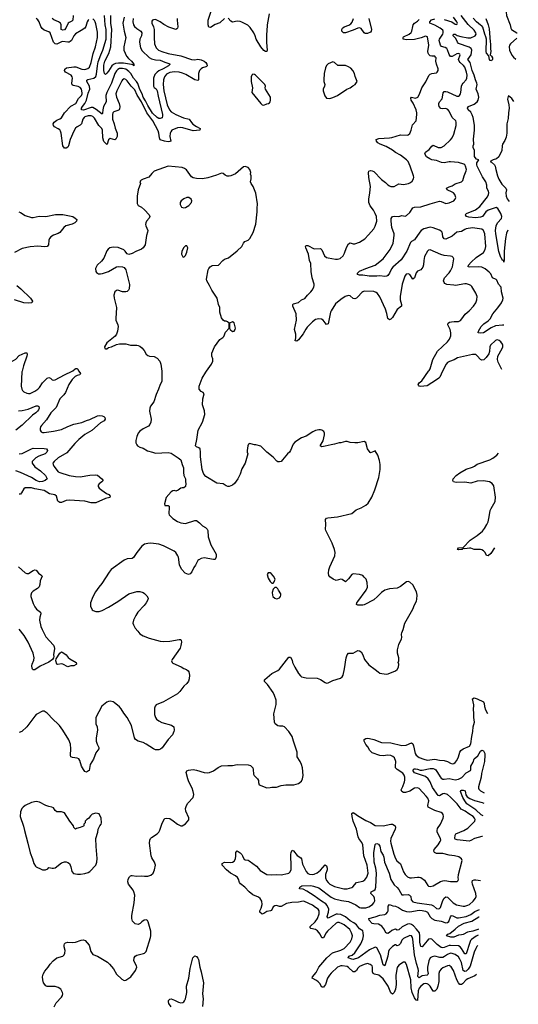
# Model space of a CAD drawing. Header units: inches. Extents: x 1843162 to 1959474, y 907081 to 1016326.
# Tile 572 of 656: x 1950738 to 1957094, y 951938 to 964476. Entities that reach past the tile are written whole.
import ezdxf

# ---------------------------------------------------------------- set-up
doc = ezdxf.new("R2010")
doc.units = ezdxf.units.IN
doc.header["$MEASUREMENT"] = 0
doc.layers.add('B9955', color=7, linetype='Continuous')
doc.layers.add('B9956', color=7, linetype='Continuous')

msp = doc.modelspace()

# ---------------------------------------------------------------- linework, layer by layer
at = {"layer": 'B9955', "color": 5}
for points, elevation in [([(1952549, 960000), (1952551, 959990), (1952551, 959870), (1952528, 959832), (1952508, 959770), (1952478, 959702), (1952447, 959610), (1952407, 959553), (1952398, 959530), (1952393, 959490), (1952412, 959390), (1952408, 959350), (1952397, 959323), (1952379, 959301), (1952310, 959267), (1952270, 959235), (1952250, 959209), (1952231, 959170), (1952217, 959117), (1952219, 959090), (1952230, 959062), (1952238, 959050), (1952270, 959031), (1952310, 959021), (1952368, 958988), (1952430, 958971), (1952470, 958955), (1952630, 958965), (1952670, 958956), (1952758, 958898), (1952790, 958870), (1952807, 958810), (1952825, 958770), (1952825, 958710), (1952831, 958671), (1952851, 958630), (1952851, 958590), (1952856, 958570), (1952851, 958530), (1952830, 958515), (1952810, 958515), (1952790, 958509), (1952756, 958484), (1952730, 958474), (1952710, 958481), (1952690, 958478), (1952670, 958466), (1952607, 958390), (1952585, 958310), (1952590, 958292), (1952608, 958288), (1952630, 958291), (1952642, 958282), (1952645, 958265), (1952638, 958190), (1952645, 958170), (1952690, 958124), (1952750, 958086), (1952790, 958071), (1952850, 958061), (1952970, 958098), (1952990, 958098), (1953030, 958071), (1953070, 958031), (1953108, 958008), (1953127, 957987), (1953135, 957970), (1953141, 957890), (1953173, 957790), (1953242, 957670), (1953244, 957636), (1953230, 957604), (1953210, 957603), (1953090, 957623), (1953050, 957616), (1953021, 957599), (1953010, 957589), (1952979, 957530), (1952958, 957502), (1952933, 957447), (1952910, 957421), (1952890, 957413), (1952848, 957428), (1952799, 957479), (1952775, 957535), (1952761, 957630), (1952753, 957650), (1952730, 957690), (1952706, 957710), (1952570, 957776), (1952510, 957797), (1952410, 957811), (1952370, 957807), (1952330, 957797), (1952297, 957770), (1952230, 957693), (1952190, 957626), (1952170, 957615), (1952110, 957609), (1952070, 957594), (1951904, 957476), (1951878, 957442), (1951783, 957297), (1951745, 957250), (1951705, 957190), (1951670, 957129), (1951642, 957050), (1951639, 957010), (1951663, 956963), (1951673, 956953), (1951710, 956941), (1951750, 956940), (1951790, 956953), (1951870, 956995), (1951990, 957068), (1952130, 957166), (1952230, 957196), (1952270, 957196), (1952310, 957183), (1952331, 957170), (1952360, 957140), (1952374, 957110), (1952371, 957090), (1952351, 957050), (1952325, 957015), (1952245, 956930), (1952219, 956890), (1952190, 956830), (1952182, 956790), (1952187, 956770), (1952211, 956730), (1952242, 956690), (1952270, 956657), (1952310, 956630), (1952390, 956599), (1952530, 956563), (1952570, 956559), (1952650, 956561), (1952770, 956584), (1952790, 956582), (1952796, 956576), (1952801, 956550), (1952794, 956506), (1952785, 956475), (1952681, 956330), (1952675, 956310), (1952681, 956290), (1952690, 956283), (1952797, 956237), (1952830, 956216), (1952863, 956203), (1952884, 956184), (1952893, 956170), (1952901, 956130), (1952898, 956082), (1952890, 956054), (1952870, 956023), (1952830, 955989), (1952779, 955921), (1952748, 955892), (1952570, 955790), (1952478, 955750), (1952464, 955736), (1952456, 955710), (1952455, 955630), (1952468, 955590), (1952482, 955570), (1952510, 955548), (1952550, 955528), (1952674, 955494), (1952701, 955470), (1952707, 955430), (1952703, 955410), (1952684, 955370), (1952631, 955310), (1952556, 955204), (1952534, 955186), (1952510, 955178), (1952470, 955178), (1952444, 955190), (1952350, 955252), (1952310, 955270), (1952250, 955287), (1952215, 955310), (1952202, 955330), (1952162, 955490), (1952108, 955590), (1952065, 955645), (1952030, 955701), (1952010, 955726), (1951942, 955782), (1951930, 955789), (1951890, 955799), (1951870, 955796), (1951850, 955786), (1951787, 955733), (1951710, 955590), (1951710, 955510), (1951724, 955470), (1951728, 955430), (1951712, 955330), (1951713, 955290), (1951725, 955250), (1951745, 955210), (1951745, 955190), (1951710, 955141), (1951679, 955061), (1951637, 954990), (1951623, 954917), (1951617, 954910), (1951590, 954896), (1951570, 954901), (1951550, 954929), (1951527, 954970), (1951503, 955043), (1951490, 955062), (1951470, 955073), (1951410, 955082), (1951391, 955091), (1951384, 955110), (1951392, 955190), (1951386, 955250), (1951365, 955305), (1951287, 955430), (1951245, 955490), (1951145, 955585), (1951110, 955626), (1951090, 955646), (1951050, 955669), (1951030, 955669), (1950950, 955627), (1950930, 955607), (1950830, 955470), (1950766, 955414), (1950730, 955401)], 620), ([(1951494, 960000), (1951512, 959970), (1951506, 959954), (1951470, 959946), (1951447, 959933), (1951406, 959894), (1951388, 959870), (1951365, 959830), (1951322, 959730), (1951302, 959698), (1951251, 959649), (1951201, 959539), (1951134, 959470), (1951080, 959380), (1951016, 959310), (1951004, 959290), (1950999, 959270), (1951001, 959250), (1951011, 959230), (1951030, 959219), (1951050, 959219), (1951170, 959235), (1951270, 959259), (1951350, 959295), (1951430, 959324), (1951530, 959349), (1951590, 959374), (1951630, 959384), (1951730, 959430), (1951750, 959435), (1951790, 959433), (1951810, 959424), (1951824, 959410), (1951827, 959390), (1951813, 959370), (1951770, 959343), (1951656, 959244), (1951567, 959193), (1951490, 959131), (1951439, 959081), (1951340, 958960), (1951230, 958896), (1951177, 958850), (1951161, 958830), (1951163, 958810), (1951175, 958790), (1951230, 958720), (1951250, 958709), (1951370, 958673), (1951450, 958660), (1951510, 958655), (1951630, 958675), (1951710, 958679), (1951730, 958675), (1951784, 958630), (1951801, 958610), (1951784, 958590), (1951750, 958566), (1951740, 958550), (1951740, 958530), (1951753, 958510), (1951785, 958485), (1951844, 958444), (1951873, 958430), (1951893, 958410), (1951886, 958390), (1951830, 958380), (1951710, 958324), (1951650, 958325), (1951570, 958344), (1951370, 958360), (1951330, 958353), (1951270, 958329), (1951250, 958329), (1951226, 958346), (1951207, 958407), (1951185, 958425), (1951120, 958440), (1951050, 958482), (1950930, 958502), (1950890, 958514), (1950824, 958516), (1950807, 958513), (1950790, 958502), (1950763, 958450), (1950750, 958435), (1950730, 958435)], 580), ([(1950769, 960000), (1950767, 959990), (1950759, 959810), (1950765, 959770), (1950773, 959753), (1950790, 959739), (1950830, 959719), (1950850, 959715), (1950870, 959717), (1950930, 959745), (1950968, 959770), (1950990, 959792), (1951030, 959850), (1951090, 959913), (1951110, 959920), (1951130, 959911), (1951151, 959891), (1951170, 959885), (1951190, 959889), (1951310, 959954), (1951409, 960000)], 580), ([(1951176, 951904), (1951203, 951957), (1951272, 952030), (1951283, 952050), (1951287, 952070), (1951285, 952090), (1951262, 952130), (1951230, 952153), (1951190, 952165), (1951090, 952165), (1951070, 952174), (1951043, 952210), (1951031, 952250), (1951030, 952290), (1951038, 952322), (1951060, 952360), (1951102, 952410), (1951125, 952450), (1951163, 952490), (1951210, 952528), (1951290, 952550), (1951307, 952570), (1951315, 952590), (1951316, 952624), (1951303, 952670), (1951303, 952690), (1951311, 952709), (1951321, 952719), (1951350, 952730), (1951410, 952724), (1951450, 952728), (1951523, 952757), (1951550, 952761), (1951572, 952752), (1951623, 952690), (1951646, 952610), (1951670, 952574), (1951731, 952550), (1951856, 952476), (1951884, 952450), (1951932, 952392), (1951970, 952323), (1952038, 952258), (1952070, 952241), (1952090, 952245), (1952153, 952290), (1952213, 952370), (1952233, 952410), (1952229, 952430), (1952195, 952490), (1952199, 952530), (1952210, 952550), (1952230, 952564), (1952316, 952584), (1952330, 952591), (1952349, 952610), (1952405, 952790), (1952409, 952811), (1952409, 952869), (1952377, 952990), (1952366, 953006), (1952350, 953013), (1952325, 953010), (1952295, 952990), (1952274, 952966), (1952250, 952956), (1952210, 952964), (1952177, 952997), (1952169, 953029), (1952169, 953070), (1952198, 953230), (1952204, 953330), (1952195, 953370), (1952184, 953390), (1952123, 953470), (1952117, 953497), (1952121, 953530), (1952138, 953562), (1952150, 953574), (1952162, 953578), (1952170, 953580), (1952229, 953569), (1952290, 953576), (1952330, 953569), (1952370, 953568), (1952410, 953583), (1952439, 953610), (1952456, 953650), (1952469, 953710), (1952455, 953750), (1952424, 953804), (1952414, 953830), (1952394, 953990), (1952396, 954030), (1952405, 954050), (1952417, 954063), (1952490, 954111), (1952512, 954130), (1952526, 954154), (1952548, 954230), (1952565, 954270), (1952582, 954298), (1952590, 954304), (1952610, 954309), (1952650, 954304), (1952696, 954276), (1952751, 954230), (1952790, 954211), (1952810, 954211), (1952850, 954236), (1952892, 954288), (1952894, 954314), (1952856, 954396), (1952853, 954430), (1952865, 954470), (1952882, 954498), (1952950, 954570), (1952959, 954610), (1952951, 954650), (1952937, 954690), (1952894, 954770), (1952880, 954810), (1952861, 954890), (1952869, 954910), (1952890, 954920), (1952950, 954927), (1952990, 954921), (1953090, 954889), (1953134, 954886), (1953158, 954890), (1953210, 954911), (1953266, 954954), (1953310, 954973), (1953390, 954981), (1953450, 954979), (1953510, 954990), (1953650, 954988), (1953679, 954979), (1953708, 954948), (1953716, 954930), (1953719, 954870), (1953725, 954850), (1953771, 954810), (1953781, 954790), (1953782, 954762), (1953792, 954732), (1953890, 954695), (1953930, 954697), (1953950, 954704), (1954010, 954705), (1954070, 954725), (1954130, 954735), (1954234, 954734), (1954290, 954750), (1954330, 954781), (1954344, 954810), (1954351, 954850), (1954341, 954950), (1954330, 954990), (1954312, 955030), (1954276, 955090), (1954273, 955110), (1954276, 955150), (1954228, 955288), (1954211, 955350), (1954170, 955413), (1954114, 955470), (1954090, 955479), (1954050, 955479), (1954030, 955484), (1953996, 955510), (1953985, 955530), (1953977, 955637), (1954006, 955754), (1954005, 955810), (1953987, 955870), (1953970, 955910), (1953895, 956010), (1953858, 956050), (1953858, 956070), (1953864, 956076), (1953950, 956150), (1954029, 956190), (1954050, 956205), (1954170, 956358), (1954190, 956358), (1954210, 956322), (1954217, 956290), (1954246, 956230), (1954291, 956150), (1954319, 956119), (1954332, 956110), (1954390, 956094), (1954530, 956091), (1954570, 956074), (1954630, 956034), (1954650, 956027), (1954670, 956031), (1954730, 956062), (1954829, 956090), (1954850, 956107), (1954861, 956130), (1954880, 956210), (1954900, 956350), (1954911, 956389), (1954930, 956408), (1954990, 956411), (1955050, 956442), (1955070, 956439), (1955090, 956427), (1955110, 956390), (1955131, 956330), (1955190, 956261), (1955270, 956203), (1955306, 956170), (1955330, 956157), (1955410, 956142), (1955435, 956145), (1955530, 956185), (1955550, 956202), (1955568, 956230), (1955569, 956270), (1955564, 956290), (1955569, 956310), (1955569, 956350), (1955553, 956410), (1955553, 956450), (1955570, 956522), (1955605, 956590), (1955609, 956610), (1955603, 956650), (1955607, 956670), (1955627, 956710), (1955647, 956793), (1955747, 956970), (1955770, 957025), (1955795, 957070), (1955802, 957098), (1955805, 957150), (1955796, 957190), (1955750, 957279), (1955710, 957312), (1955690, 957321), (1955670, 957316), (1955590, 957259), (1955550, 957238), (1955450, 957227), (1955390, 957212), (1955350, 957182), (1955299, 957130), (1955250, 957089), (1955130, 957027), (1955110, 957020), (1955050, 957021), (1955029, 957030), (1955034, 957050), (1955050, 957066), (1955156, 957210), (1955172, 957248), (1955169, 957311), (1955154, 957350), (1955130, 957379), (1955110, 957397), (1955070, 957413), (1954990, 957421), (1954970, 957410), (1954930, 957358), (1954890, 957320), (1954850, 957349), (1954830, 957350), (1954770, 957337), (1954734, 957350), (1954690, 957381), (1954680, 957400), (1954674, 957430), (1954679, 957470), (1954693, 957510), (1954753, 957650), (1954757, 957690), (1954751, 957731), (1954720, 957810), (1954640, 957970), (1954636, 957990), (1954640, 958050), (1954636, 958110), (1954650, 958127), (1954667, 958133), (1954790, 958144), (1954970, 958190), (1955027, 958233), (1955090, 958259), (1955150, 958296), (1955179, 958321), (1955225, 958395), (1955264, 958490), (1955314, 958646), (1955331, 958750), (1955333, 958810), (1955324, 958864), (1955302, 958930), (1955270, 958984), (1955250, 958979), (1955210, 958959), (1955204, 958964), (1955171, 959011), (1955150, 959094), (1955130, 959104), (1955050, 959089), (1955010, 959089), (1954950, 959093), (1954910, 959104), (1954890, 959104), (1954831, 959089), (1954810, 959089), (1954750, 959069), (1954710, 959064), (1954630, 959044), (1954590, 959038), (1954580, 959040), (1954568, 959050), (1954606, 959114), (1954623, 959190), (1954621, 959210), (1954613, 959233), (1954590, 959249), (1954570, 959255), (1954550, 959254), (1954510, 959244), (1954474, 959226), (1954390, 959173), (1954328, 959152), (1954243, 959097), (1954223, 959070), (1954191, 958990), (1954176, 958970), (1954150, 958949), (1954088, 958870), (1954070, 958852), (1954050, 958844), (1954030, 958844), (1954014, 958854), (1953970, 958905), (1953890, 958970), (1953810, 959045), (1953750, 959064), (1953730, 959064), (1953684, 959076), (1953670, 959078), (1953654, 959070), (1953645, 959050), (1953638, 958990), (1953638, 958970), (1953645, 958950), (1953610, 958828), (1953570, 958758), (1953547, 958690), (1953517, 958630), (1953475, 958570), (1953450, 958550), (1953430, 958539), (1953410, 958533), (1953390, 958533), (1953370, 958539), (1953330, 958564), (1953250, 958574), (1953110, 958659), (1953086, 958690), (1953078, 958710), (1953066, 958750), (1953041, 958910), (1953043, 958970), (1953037, 959010), (1953023, 959023), (1952990, 959035), (1952979, 959050), (1952996, 959130), (1953013, 959250), (1953070, 959351), (1953099, 959450), (1953095, 959495), (1953069, 959570), (1953074, 959650), (1953088, 959710), (1953078, 959730), (1953050, 959742), (1953024, 959770), (1953025, 959810), (1953066, 959910), (1953110, 959986), (1953120, 960000)], 620), ([(1956129, 960000), (1956093, 959926), (1956079, 959910), (1956052, 959890), (1955930, 959815), (1955847, 959807), (1955830, 959810), (1955822, 959822), (1955819, 959830), (1955829, 959850), (1955863, 959877), (1955950, 960000)], 580), ([(1950724, 959496), (1950770, 959498), (1950845, 959515), (1950950, 959559), (1950970, 959561), (1950983, 959550), (1950985, 959530), (1950979, 959510), (1950965, 959490), (1950945, 959470), (1950901, 959439), (1950770, 959311), (1950690, 959250)], 560), ([(1950733, 958947), (1950770, 958951), (1950890, 959012), (1950910, 959018), (1951050, 959016), (1951081, 959010), (1951094, 958990), (1951086, 958970), (1951062, 958950), (1950981, 958919), (1950942, 958898), (1950897, 958850), (1950896, 958830), (1950930, 958784), (1951003, 958730), (1951069, 958670), (1951090, 958630), (1951062, 958610), (1951030, 958595), (1950990, 958592), (1950950, 958608), (1950890, 958647), (1950750, 958711), (1950690, 958731)], 560), ([(1956790, 957751), (1956743, 957677), (1956710, 957649), (1956690, 957653), (1956670, 957690), (1956650, 957712), (1956630, 957724), (1956610, 957730), (1956531, 957731), (1956490, 957747), (1956470, 957748), (1956410, 957737), (1956390, 957742), (1956378, 957730), (1956368, 957728), (1956330, 957726), (1956319, 957730), (1956330, 957752), (1956390, 957756), (1956479, 957850), (1956570, 957910), (1956636, 957964), (1956663, 957997), (1956694, 958046), (1956710, 958082), (1956724, 958144), (1956735, 958225), (1956747, 958253), (1956797, 958343), (1956803, 958397), (1956781, 958541), (1956760, 958570), (1956725, 958590), (1956650, 958606), (1956570, 958601), (1956490, 958573), (1956410, 958586), (1956303, 958583), (1956269, 958590), (1956259, 958610), (1956264, 958630), (1956302, 958670), (1956350, 958707), (1956430, 958754), (1956510, 958778), (1956536, 958790), (1956570, 958816), (1956730, 958870), (1956770, 958891), (1956819, 958930), (1956841, 958957)], 580), ([(1950721, 957510), (1950810, 957431), (1950830, 957424), (1950850, 957426), (1950910, 957464), (1950930, 957470), (1950948, 957468), (1950976, 957430), (1951008, 957408), (1951025, 957390), (1950999, 957330), (1950996, 957284), (1950985, 957255), (1950967, 957233), (1950910, 957197), (1950890, 957176), (1950879, 957150), (1950880, 957130), (1950910, 957042), (1950930, 957000), (1950951, 956971), (1951003, 956930), (1951006, 956910), (1950994, 956870), (1950992, 956830), (1951009, 956751), (1951023, 956710), (1951070, 956617), (1951169, 956510), (1951179, 956490), (1951182, 956470), (1951169, 956390), (1951174, 956366), (1951168, 956350), (1951158, 956330), (1951110, 956293), (1950997, 956243), (1950930, 956197), (1950910, 956197), (1950903, 956204), (1950897, 956217), (1950894, 956250), (1950898, 956270), (1950919, 956321), (1950923, 956350), (1950910, 956410), (1950845, 956550), (1950794, 956634), (1950730, 956716)], 580), ([(1956562, 952318), (1956538, 952302), (1956450, 952263), (1956430, 952250), (1956383, 952197), (1956370, 952189), (1956350, 952192), (1956330, 952213), (1956309, 952249), (1956269, 952370), (1956236, 952416), (1956210, 952431), (1956190, 952429), (1956130, 952403), (1956110, 952387), (1956090, 952362), (1956079, 952330), (1956082, 952230), (1956069, 952170), (1956054, 952130), (1956030, 952107), (1956010, 952105), (1955970, 952171), (1955950, 952191), (1955930, 952199), (1955910, 952202), (1955890, 952199), (1955850, 952170), (1955830, 952143), (1955819, 952110), (1955810, 951985), (1955790, 951993), (1955770, 952021), (1955739, 952090), (1955729, 952150), (1955725, 952250), (1955670, 952445), (1955650, 952475), (1955630, 952474), (1955570, 952438), (1955550, 952409), (1955533, 952310), (1955535, 952190), (1955527, 952133), (1955510, 952087), (1955490, 952068), (1955470, 952084), (1955433, 952170), (1955370, 952262), (1955317, 952310), (1955262, 952322), (1955243, 952330), (1955234, 952350), (1955237, 952410), (1955230, 952430), (1955207, 952447), (1955170, 952456), (1955130, 952447), (1955070, 952420), (1955050, 952400), (1955030, 952369), (1955010, 952352), (1954990, 952353), (1954930, 952407), (1954910, 952418), (1954850, 952428), (1954830, 952426), (1954790, 952410), (1954707, 952333), (1954688, 952310), (1954663, 952270), (1954637, 952190), (1954610, 952156), (1954590, 952155), (1954563, 952203), (1954544, 952224), (1954522, 952242), (1954464, 952270), (1954470, 952290), (1954516, 952344), (1954550, 952410), (1954652, 952530), (1954727, 952593), (1954830, 952626), (1954875, 952650), (1954952, 952728), (1954973, 952770), (1954979, 952810), (1954969, 952850), (1954944, 952890), (1954874, 952950), (1954850, 952965), (1954810, 952981), (1954790, 952981), (1954770, 952972), (1954661, 952870), (1954645, 952850), (1954610, 952784), (1954590, 952786), (1954568, 952830), (1954534, 952874), (1954509, 952889), (1954450, 952904), (1954440, 952910), (1954439, 952919), (1954439, 952930), (1954505, 952990), (1954533, 953030), (1954555, 953090), (1954554, 953130), (1954541, 953150), (1954509, 953169), (1954470, 953200), (1954370, 953249), (1954350, 953251), (1954290, 953237), (1954206, 953234), (1954138, 953222), (1954070, 953185), (1954050, 953184), (1954010, 953196), (1953990, 953194), (1953970, 953178), (1953947, 953133), (1953933, 953127), (1953890, 953121), (1953850, 953095), (1953830, 953088), (1953801, 953110), (1953799, 953119), (1953797, 953130), (1953816, 953164), (1953828, 953210), (1953824, 953250), (1953805, 953285), (1953783, 953303), (1953710, 953333), (1953664, 953370), (1953606, 953430), (1953553, 953473), (1953541, 953490), (1953528, 953530), (1953513, 953553), (1953490, 953575), (1953427, 953610), (1953374, 953650), (1953319, 953710), (1953319, 953730), (1953350, 953750), (1953430, 953746), (1953450, 953749), (1953470, 953762), (1953488, 953790), (1953495, 953830), (1953495, 953870), (1953504, 953890), (1953510, 953893), (1953550, 953866), (1953570, 953844), (1953580, 953830), (1953601, 953781), (1953610, 953776), (1953650, 953772), (1953664, 953764), (1953756, 953696), (1953802, 953642), (1953890, 953592), (1953950, 953587), (1954010, 953592), (1954070, 953587), (1954150, 953602), (1954170, 953610), (1954180, 953620), (1954197, 953650), (1954200, 953690), (1954194, 953846), (1954197, 953870), (1954210, 953902), (1954230, 953893), (1954274, 953834), (1954323, 953803), (1954330, 953790), (1954343, 953723), (1954388, 953628), (1954410, 953602), (1954430, 953595), (1954470, 953592), (1954490, 953595), (1954530, 953612), (1954572, 953648), (1954630, 953716), (1954650, 953703), (1954656, 953670), (1954655, 953650), (1954635, 953590), (1954637, 953550), (1954650, 953514), (1954670, 953488), (1954692, 953470), (1954750, 953439), (1954870, 953410), (1954911, 953409), (1954970, 953424), (1954985, 953435), (1955030, 953489), (1955110, 953508), (1955136, 953524), (1955162, 953558), (1955180, 953610), (1955165, 953710), (1955125, 953830), (1955111, 953970), (1955099, 953999), (1955062, 954050), (1955053, 954070), (1955033, 954170), (1954990, 954270), (1954974, 954330), (1954971, 954369), (1954990, 954380), (1955010, 954370), (1955043, 954343), (1955150, 954278), (1955210, 954252), (1955270, 954214), (1955371, 954209), (1955470, 954233), (1955490, 954232), (1955525, 954210), (1955530, 954190), (1955524, 954170), (1955469, 954050), (1955466, 954014), (1955470, 953990), (1955506, 953850), (1955530, 953793), (1955546, 953766), (1955590, 953727), (1955630, 953625), (1955650, 953593), (1955682, 953562), (1955710, 953550), (1955730, 953547), (1955810, 953557), (1955830, 953558), (1955850, 953552), (1955897, 953517), (1955941, 953450), (1955950, 953442), (1955970, 953439), (1956010, 953445), (1956100, 953500), (1956130, 953512), (1956155, 953515), (1956230, 953504), (1956316, 953504), (1956325, 953515), (1956329, 953530), (1956327, 953550), (1956333, 953590), (1956379, 953770), (1956369, 953790), (1956334, 953814), (1956278, 953830), (1956210, 953839), (1956130, 953858), (1956050, 953860), (1956027, 953870), (1956015, 953890), (1956021, 953910), (1956072, 953970), (1956097, 954010), (1956104, 954030), (1956103, 954050), (1956061, 954130), (1956057, 954150), (1956064, 954176), (1956102, 954230), (1956134, 954310), (1956141, 954330), (1956136, 954356), (1956127, 954370), (1956110, 954382), (1956030, 954404), (1955945, 954450), (1955939, 954470), (1955951, 954530), (1955942, 954562), (1955921, 954590), (1955828, 954688), (1955810, 954695), (1955770, 954691), (1955710, 954652), (1955654, 954634), (1955630, 954637), (1955607, 954647), (1955601, 954670), (1955622, 954710), (1955644, 954770), (1955648, 954792), (1955647, 954830), (1955638, 954858), (1955620, 954880), (1955548, 954928), (1955529, 954950), (1955526, 954970), (1955534, 955030), (1955516, 955076), (1955495, 955095), (1955470, 955105), (1955430, 955111), (1955370, 955104), (1955330, 955105), (1955230, 955142), (1955200, 955170), (1955176, 955216), (1955150, 955245), (1955128, 955290), (1955130, 955311), (1955150, 955323), (1955170, 955327), (1955196, 955324), (1955250, 955310), (1955350, 955273), (1955470, 955267), (1955610, 955233), (1955663, 955237), (1955730, 955269), (1955750, 955253), (1955759, 955230), (1955778, 955130), (1955790, 955110), (1955830, 955079), (1955890, 955058), (1955930, 955049), (1956030, 955061), (1956090, 955045), (1956150, 955044), (1956190, 955030), (1956230, 955008), (1956250, 955002), (1956270, 955004), (1956290, 955016), (1956310, 955042), (1956330, 955090), (1956346, 955150), (1956360, 955170), (1956389, 955191), (1956470, 955226), (1956490, 955257), (1956499, 955350), (1956515, 955410), (1956520, 955470), (1956534, 955530), (1956526, 955590), (1956527, 955650), (1956522, 955690), (1956526, 955750), (1956508, 955830), (1956530, 955839), (1956570, 955826), (1956650, 955788), (1956659, 955770), (1956661, 955730), (1956675, 955690), (1956702, 955643)], 580), ([(1956636, 954074), (1956630, 954074), (1956534, 954050), (1956490, 954024), (1956465, 954015), (1956313, 954033), (1956290, 954041), (1956286, 954050), (1956288, 954090), (1956297, 954110), (1956400, 954150), (1956450, 954181), (1956539, 954270), (1956543, 954290), (1956535, 954310), (1956516, 954330), (1956462, 954362), (1956416, 954396), (1956364, 954424), (1956316, 954490), (1956230, 954577), (1956190, 954608), (1956150, 954621), (1956130, 954617), (1956090, 954593), (1956070, 954597), (1956001, 954701), (1955971, 954771), (1955945, 954810), (1955910, 954837), (1955810, 954875), (1955770, 954886), (1955753, 954910), (1955754, 954926), (1955764, 954936), (1955783, 954937), (1955810, 954933), (1955841, 954921), (1955870, 954920), (1955970, 954941), (1956010, 954941), (1956030, 954934), (1956043, 954923), (1956096, 954836), (1956110, 954819), (1956130, 954807), (1956150, 954804), (1956214, 954814), (1956290, 954796), (1956330, 954803), (1956375, 954825), (1956430, 954885), (1956483, 954917), (1956490, 954930), (1956490, 954970), (1956518, 955022), (1956530, 955062), (1956579, 955101), (1956610, 955160), (1956630, 955176), (1956650, 955166), (1956656, 955156), (1956666, 955130), (1956668, 955110), (1956661, 955030), (1956623, 954877), (1956619, 954830), (1956587, 954707), (1956586, 954690), (1956590, 954679), (1956610, 954658), (1956659, 954632)], 560), ([(1956647, 954337), (1956621, 954350), (1956553, 954413), (1956439, 954490), (1956410, 954529), (1956388, 954570), (1956357, 954650), (1956361, 954659), (1956370, 954665), (1956390, 954666), (1956416, 954656), (1956425, 954605), (1956442, 954582), (1956477, 954557), (1956533, 954533), (1956634, 954510), (1956654, 954500)], 540), ([(1956578, 952687), (1956566, 952674), (1956550, 952650), (1956530, 952602), (1956478, 952422), (1956455, 952385), (1956430, 952362), (1956410, 952355), (1956390, 952369), (1956371, 952471), (1956350, 952515), (1956330, 952544), (1956290, 952573), (1956250, 952587), (1956230, 952589), (1956190, 952574), (1956154, 952546), (1956130, 952536), (1956095, 952535), (1956030, 952550), (1955996, 952544), (1955972, 952528), (1955952, 952490), (1955938, 952410), (1955936, 952370), (1955945, 952330), (1955941, 952319), (1955931, 952309), (1955870, 952301), (1955830, 952275), (1955812, 952292), (1955822, 952370), (1955819, 952390), (1955796, 952456), (1955771, 952570), (1955750, 952769), (1955743, 952790), (1955730, 952811), (1955710, 952816), (1955630, 952775), (1955610, 952753), (1955590, 952714), (1955570, 952690), (1955550, 952684), (1955530, 952696), (1955525, 952695), (1955490, 952675), (1955463, 952650), (1955448, 952632), (1955438, 952610), (1955429, 952550), (1955390, 952429), (1955370, 952440), (1955337, 952570), (1955290, 952659), (1955282, 952662), (1955270, 952664), (1955195, 952630), (1955057, 952530), (1954990, 952510), (1954970, 952512), (1954925, 952530), (1954935, 952550), (1954974, 952566), (1955010, 952594), (1955088, 952710), (1955111, 952769), (1955120, 952810), (1955118, 952850), (1955110, 952873), (1955070, 952901), (1955029, 952949), (1954996, 952976), (1954950, 953001), (1954891, 953051), (1954830, 953081), (1954790, 953088), (1954770, 953084), (1954670, 953036), (1954657, 953050), (1954658, 953058), (1954676, 953110), (1954677, 953150), (1954656, 953196), (1954638, 953218), (1954584, 953250), (1954490, 953321), (1954398, 953378), (1954350, 953403), (1954306, 953410), (1954310, 953430), (1954334, 953446), (1954449, 953449), (1954484, 953444), (1954550, 953421), (1954710, 953304), (1954750, 953283), (1954841, 953261), (1954930, 953247), (1955023, 953203), (1955070, 953172), (1955087, 953167), (1955150, 953166), (1955190, 953180), (1955233, 953210), (1955251, 953229), (1955263, 953257), (1955262, 953290), (1955254, 953310), (1955215, 953350), (1955220, 953370), (1955254, 953386), (1955270, 953400), (1955278, 953430), (1955285, 953610), (1955278, 953670), (1955257, 953750), (1955254, 953866), (1955267, 953973), (1955277, 953983), (1955290, 953986), (1955310, 953978), (1955328, 953950), (1955343, 953884), (1955370, 953838), (1955381, 953810), (1955386, 953750), (1955446, 953610), (1955468, 953528), (1955510, 953459), (1955550, 953426), (1955570, 953401), (1955590, 953361), (1955610, 953334), (1955630, 953331), (1955690, 953335), (1955708, 953330), (1955723, 953310), (1955728, 953268), (1955750, 953245), (1955803, 953230), (1955987, 953207), (1956013, 953193), (1956050, 953158), (1956070, 953152), (1956090, 953157), (1956100, 953170), (1956130, 953259), (1956150, 953290), (1956170, 953306), (1956190, 953302), (1956265, 953230), (1956307, 953207), (1956390, 953186), (1956410, 953187), (1956450, 953200), (1956470, 953210), (1956520, 953250), (1956549, 953290), (1956555, 953310), (1956554, 953350), (1956510, 953470), (1956506, 953494), (1956510, 953514), (1956530, 953522), (1956550, 953523), (1956613, 953514)], 560), ([(1956583, 952819), (1956556, 952804), (1956497, 952763), (1956485, 952750), (1956474, 952726), (1956430, 952580), (1956410, 952580), (1956370, 952650), (1956351, 952671), (1956330, 952683), (1956230, 952689), (1956210, 952687), (1956150, 952662), (1956130, 952658), (1956110, 952661), (1956060, 952700), (1955990, 952768), (1955970, 952774), (1955950, 952766), (1955930, 952748), (1955870, 952671), (1955850, 952674), (1955837, 952730), (1955840, 952810), (1955832, 952850), (1955796, 952896), (1955756, 952936), (1955730, 952955), (1955710, 952961), (1955683, 952957), (1955614, 952926), (1955570, 952885), (1955550, 952881), (1955530, 952893), (1955510, 952892), (1955482, 952878), (1955450, 952852), (1955430, 952841), (1955422, 952842), (1955410, 952844), (1955379, 952899), (1955354, 952934), (1955310, 952960), (1955250, 952961), (1955230, 952969), (1955192, 953010), (1955189, 953030), (1955270, 953050), (1955330, 953072), (1955390, 953082), (1955408, 953092), (1955427, 953110), (1955436, 953130), (1955435, 953190), (1955450, 953211), (1955494, 953194), (1955530, 953189), (1955568, 953170), (1955617, 953137), (1955670, 953118), (1955710, 953115), (1955830, 953135), (1955870, 953134), (1955910, 953126), (1955936, 953110), (1955971, 953051), (1955990, 953030), (1956030, 953011), (1956110, 952995), (1956170, 952974), (1956190, 952978), (1956209, 952991), (1956227, 953053), (1956236, 953064), (1956250, 953070), (1956310, 953040), (1956330, 953039), (1956430, 953056), (1956490, 953083), (1956538, 953122), (1956597, 953147)], 540), ([(1956587, 952895), (1956578, 952890), (1956513, 952870), (1956444, 952856), (1956390, 952829), (1956370, 952822), (1956330, 952818), (1956270, 952793), (1956233, 952793), (1956179, 952810), (1956197, 952830), (1956219, 952841), (1956287, 952893), (1956330, 952934), (1956405, 952970), (1956501, 952999), (1956590, 953050), (1956593, 953051)], 520), ([(1952668, 951908), (1952638, 951950), (1952633, 951970), (1952634, 951986), (1952650, 952005), (1952670, 952006), (1952710, 951992), (1952764, 951964), (1952790, 951957), (1952817, 951963), (1952830, 951970), (1952838, 951982), (1952851, 952010), (1952870, 952090), (1952866, 952170), (1952894, 952270), (1952910, 952394), (1952947, 952530), (1952970, 952555), (1952990, 952547), (1953010, 952524), (1953016, 952510), (1953033, 952410), (1953050, 952351), (1953079, 952210), (1953070, 952070), (1953075, 952010), (1953070, 951910)], 580)]:
    msp.add_lwpolyline(points, dxfattribs=dict(at, elevation=elevation))
for points, elevation in [([(1953930, 957434), (1953907, 957433), (1953891, 957410), (1953903, 957363), (1953930, 957322), (1953950, 957302), (1953970, 957302), (1953983, 957317), (1953995, 957350), (1953972, 957392), (1953945, 957425)], 640), ([(1954010, 957246), (1953990, 957246), (1953970, 957226), (1953957, 957183), (1953959, 957150), (1953966, 957130), (1953990, 957110), (1954010, 957103), (1954030, 957105), (1954050, 957113), (1954063, 957130), (1954067, 957150), (1954065, 957165), (1954035, 957210), (1954028, 957228)], 640), ([(1951350, 956236), (1951290, 956270), (1951270, 956273), (1951225, 956265), (1951210, 956270), (1951200, 956310), (1951201, 956339), (1951250, 956410), (1951270, 956428), (1951273, 956427), (1951290, 956420), (1951330, 956390), (1951356, 956356), (1951376, 956336), (1951457, 956290), (1951461, 956270), (1951456, 956264), (1951430, 956249), (1951390, 956247)], 580), ([(1950950, 954519), (1950890, 954507), (1950809, 954471), (1950781, 954450), (1950765, 954430), (1950750, 954390), (1950744, 954330), (1950788, 954208), (1950799, 954150), (1950844, 953990), (1950870, 953865), (1950900, 953790), (1950917, 953730), (1950938, 953698), (1950950, 953687), (1951010, 953657), (1951030, 953651), (1951069, 953651), (1951095, 953665), (1951110, 953682), (1951150, 953671), (1951170, 953671), (1951190, 953678), (1951270, 953741), (1951310, 953751), (1951330, 953751), (1951350, 953746), (1951371, 953730), (1951391, 953690), (1951404, 953630), (1951426, 953606), (1951474, 953594), (1951514, 953594), (1951570, 953604), (1951610, 953617), (1951630, 953631), (1951707, 953710), (1951722, 953750), (1951726, 953794), (1951712, 953948), (1951709, 954050), (1951735, 954130), (1951738, 954170), (1951758, 954210), (1951775, 954230), (1951779, 954250), (1951777, 954310), (1951750, 954362), (1951710, 954374), (1951661, 954359), (1951641, 954339), (1951617, 954303), (1951594, 954290), (1951574, 954270), (1951574, 954250), (1951554, 954230), (1951554, 954210), (1951550, 954206), (1951511, 954189), (1951464, 954176), (1951450, 954168), (1951430, 954188), (1951422, 954210), (1951377, 954270), (1951310, 954375), (1951270, 954389), (1951210, 954388), (1951190, 954406), (1951170, 954438), (1951146, 954450), (1951110, 954455), (1951070, 954469), (1950992, 954512)], 640)]:
    msp.add_lwpolyline(points, close=True, dxfattribs=dict(at, elevation=elevation))
at = {"layer": 'B9956', "color": 5}
for points, elevation in [([(1953348, 964492), (1953290, 964437), (1953230, 964416), (1953170, 964378), (1953150, 964381), (1953139, 964410), (1953141, 964470), (1953190, 964625)], 580), ([(1957094, 964626), (1957082, 964630), (1957030, 964627), (1956974, 964610), (1956948, 964590), (1956937, 964570), (1956941, 964530), (1956990, 964411), (1956997, 964370), (1957008, 964350), (1957075, 964310), (1957078, 964307)], 540), ([(1951621, 964479), (1951610, 964469), (1951599, 964450), (1951580, 964390), (1951567, 964370), (1951523, 964337), (1951450, 964295), (1951429, 964270), (1951397, 964210), (1951383, 964197), (1951370, 964191), (1951350, 964191), (1951290, 964199), (1951270, 964194), (1951210, 964166), (1951190, 964168), (1951169, 964189), (1951126, 964310), (1951110, 964322), (1951050, 964343), (1951024, 964364), (1951009, 964390), (1950988, 964450), (1950970, 964474), (1950950, 964492)], 580), ([(1951419, 964530), (1951416, 964470), (1951404, 964456), (1951370, 964442), (1951356, 964430), (1951327, 964370), (1951310, 964348), (1951290, 964341), (1951267, 964350), (1951268, 964410), (1951260, 964430), (1951233, 964450), (1951174, 964474), (1951153, 964490)], 560), ([(1952746, 964490), (1952744, 964470), (1952753, 964387), (1952751, 964369), (1952742, 964358), (1952730, 964350), (1952641, 964381), (1952575, 964415), (1952530, 964450), (1952470, 964478), (1952444, 964476), (1952430, 964470), (1952423, 964457), (1952424, 964430), (1952444, 964384), (1952453, 964350), (1952450, 964250), (1952457, 964170), (1952478, 964118), (1952506, 964090), (1952548, 964070), (1952630, 964047), (1952790, 964018), (1952930, 963968), (1952970, 963966), (1953010, 963972), (1953050, 963966), (1953090, 963948), (1953112, 963930), (1953124, 963910), (1953126, 963890), (1953119, 963881), (1953110, 963874), (1953070, 963864), (1953050, 963851), (1953031, 963829), (1953017, 963790), (1953019, 963710), (1953010, 963703), (1952970, 963709), (1952857, 963777), (1952815, 963795), (1952770, 963807), (1952710, 963811), (1952650, 963803), (1952610, 963782), (1952583, 963750), (1952573, 963710), (1952568, 963650), (1952575, 963570), (1952618, 963390), (1952647, 963330), (1952670, 963305), (1952730, 963268), (1952827, 963227), (1952900, 963210), (1952927, 963167), (1952947, 963147), (1952990, 963115), (1953037, 963090), (1953034, 963070), (1952950, 963063), (1952818, 963098), (1952782, 963102), (1952750, 963100), (1952678, 963070), (1952663, 963050), (1952656, 963030), (1952652, 962990), (1952664, 962930), (1952650, 962923), (1952630, 962921), (1952582, 962930), (1952527, 962947), (1952519, 962970), (1952513, 963030), (1952502, 963062), (1952433, 963190), (1952360, 963290), (1952290, 963430), (1952236, 963516), (1952205, 963585), (1952159, 963630), (1952110, 963698), (1952090, 963716), (1952070, 963723), (1952050, 963710), (1952042, 963698), (1951977, 963570), (1951964, 963530), (1951974, 963490), (1952008, 963410), (1952014, 963370), (1952010, 963338), (1952006, 963330), (1951990, 963319), (1951937, 963303), (1951925, 963290), (1951919, 963270), (1951923, 963210), (1951943, 963150), (1951955, 963095), (1951982, 963030), (1951979, 962990), (1951965, 962955), (1951950, 962947), (1951890, 962963), (1951872, 962948), (1951855, 962890), (1951850, 962887), (1951830, 962902), (1951810, 962927), (1951799, 962970), (1951793, 963070), (1951786, 963090), (1951747, 963127), (1951690, 963224), (1951670, 963244), (1951647, 963253), (1951610, 963253), (1951570, 963241), (1951559, 963230), (1951542, 963210), (1951526, 963150), (1951510, 963132), (1951470, 963112), (1951450, 963094), (1951423, 963050), (1951398, 962990), (1951382, 962950), (1951362, 962870), (1951350, 962853), (1951330, 962841), (1951310, 962841), (1951290, 962870), (1951266, 963030), (1951258, 963058), (1951250, 963072), (1951230, 963088), (1951180, 963110), (1951168, 963128), (1951164, 963150), (1951176, 963170), (1951210, 963198), (1951250, 963214), (1951272, 963228), (1951311, 963290), (1951390, 963373), (1951453, 963410), (1951486, 963474), (1951527, 963513), (1951534, 963530), (1951534, 963546), (1951525, 963590), (1951511, 963611), (1951484, 963624), (1951418, 963638), (1951405, 963645), (1951401, 963670), (1951412, 963730), (1951409, 963750), (1951394, 963770), (1951324, 963810), (1951310, 963830), (1951312, 963848), (1951336, 963864), (1951430, 963878), (1951455, 963875), (1951530, 963845), (1951570, 963840), (1951607, 963853), (1951627, 963873), (1951650, 963931), (1951675, 964045), (1951705, 964130), (1951731, 964250), (1951730, 964319), (1951710, 964425), (1951700, 964450), (1951690, 964467), (1951670, 964486)], 580), ([(1952185, 964490), (1952181, 964450), (1952187, 964410), (1952201, 964390), (1952230, 964363), (1952283, 964330), (1952297, 964310), (1952290, 964270), (1952270, 964230), (1952265, 964190), (1952278, 964118), (1952299, 964079), (1952390, 963995), (1952417, 963977), (1952470, 963964), (1952530, 963960), (1952590, 963934), (1952640, 963920), (1952656, 963910), (1952634, 963890), (1952565, 963850), (1952513, 963827), (1952489, 963810), (1952462, 963778), (1952445, 963730), (1952442, 963630), (1952452, 963612), (1952477, 963597), (1952491, 963571), (1952502, 963502), (1952559, 963270), (1952560, 963250), (1952553, 963227), (1952530, 963216), (1952510, 963220), (1952490, 963231), (1952430, 963287), (1952370, 963385), (1952342, 963442), (1952310, 963490), (1952300, 963530), (1952270, 963586), (1952243, 963663), (1952229, 963690), (1952190, 963733), (1952155, 963790), (1952130, 963818), (1952090, 963846), (1952050, 963855), (1952010, 963853), (1951990, 963843), (1951970, 963823), (1951952, 963790), (1951907, 963670), (1951848, 963550), (1951838, 963510), (1951841, 963430), (1951807, 963370), (1951797, 963330), (1951795, 963285), (1951790, 963275), (1951714, 963334), (1951670, 963357), (1951650, 963357), (1951550, 963326), (1951527, 963327), (1951528, 963349), (1951539, 963370), (1951569, 963411), (1951590, 963452), (1951610, 963541), (1951634, 963590), (1951626, 963630), (1951592, 963690), (1951593, 963707), (1951606, 963714), (1951681, 963730), (1951709, 963751), (1951718, 963782), (1951728, 963890), (1951740, 963940), (1951771, 964029), (1951797, 964090), (1951841, 964230), (1951839, 964350), (1951828, 964412), (1951819, 964530)], 560), ([(1952070, 964510), (1952051, 964430), (1952069, 964329), (1952092, 964250), (1952064, 964130), (1952064, 964090), (1952100, 964010), (1952123, 963983), (1952162, 963950), (1952194, 963910), (1952191, 963890), (1952181, 963901), (1952165, 963905), (1952063, 963923), (1951996, 963924), (1951960, 963920), (1951933, 963907), (1951911, 963889), (1951870, 963822), (1951850, 963795), (1951830, 963778), (1951821, 963790), (1951811, 963831), (1951810, 963898), (1951825, 963950), (1951876, 964044), (1951898, 964130), (1951911, 964350), (1951900, 964430), (1951898, 964530)], 540), ([(1953917, 964550), (1953892, 964410), (1953890, 964330), (1953883, 964290), (1953885, 964185), (1953893, 964090), (1953887, 964073), (1953870, 964070), (1953850, 964082), (1953810, 964131), (1953754, 964230), (1953741, 964270), (1953721, 964310), (1953677, 964377), (1953645, 964405), (1953570, 964445), (1953550, 964453), (1953510, 964457), (1953450, 964443), (1953430, 964456), (1953394, 964494)], 580), ([(1955950, 960000), (1955957, 960010), (1955968, 960032), (1956004, 960150), (1956064, 960256), (1956190, 960374), (1956217, 960410), (1956232, 960450), (1956235, 960490), (1956225, 960530), (1956196, 960590), (1956199, 960610), (1956217, 960623), (1956241, 960630), (1956275, 960635), (1956330, 960633), (1956355, 960645), (1956375, 960665), (1956415, 960725), (1956467, 960770), (1956524, 960830), (1956550, 960870), (1956566, 960910), (1956568, 960950), (1956552, 960992), (1956499, 961079), (1956489, 961090), (1956470, 961102), (1956433, 961113), (1956413, 961114), (1956293, 961093), (1956270, 961094), (1956184, 961104), (1956158, 961118), (1956147, 961130), (1956141, 961150), (1956153, 961187), (1956210, 961251), (1956230, 961280), (1956254, 961330), (1956272, 961430), (1956265, 961450), (1956250, 961461), (1956227, 961467), (1956150, 961474), (1956105, 961485), (1955970, 961544), (1955950, 961543), (1955935, 961530), (1955899, 961461), (1955889, 961411), (1955886, 961354), (1955877, 961323), (1955851, 961290), (1955810, 961274), (1955790, 961253), (1955770, 961187), (1955750, 961171), (1955710, 961230), (1955690, 961240), (1955666, 961234), (1955645, 961210), (1955611, 961110), (1955588, 960950), (1955588, 960910), (1955606, 960850), (1955606, 960830), (1955550, 960784), (1955490, 960683), (1955470, 960661), (1955450, 960655), (1955430, 960670), (1955416, 960736), (1955399, 960790), (1955330, 960945), (1955300, 960990), (1955283, 961003), (1955253, 961013), (1955130, 961019), (1955110, 961011), (1955099, 961001), (1955050, 960945), (1955030, 960930), (1955010, 960922), (1954990, 960928), (1954950, 960960), (1954930, 960963), (1954888, 960950), (1954830, 960915), (1954764, 960856), (1954708, 960770), (1954700, 960750), (1954670, 960603), (1954650, 960594), (1954630, 960614), (1954608, 960648), (1954584, 960664), (1954550, 960668), (1954510, 960657), (1954470, 960630), (1954401, 960559), (1954384, 960536), (1954350, 960474), (1954290, 960401), (1954270, 960381), (1954250, 960386), (1954257, 960423), (1954258, 960470), (1954241, 960530), (1954268, 960650), (1954260, 960730), (1954219, 960830), (1954221, 960850), (1954230, 960856), (1954290, 960873), (1954330, 960908), (1954373, 960927), (1954407, 960970), (1954451, 961009), (1954466, 961030), (1954487, 961070), (1954491, 961090), (1954491, 961110), (1954465, 961190), (1954453, 961270), (1954451, 961370), (1954432, 961410), (1954418, 961490), (1954385, 961570), (1954381, 961590), (1954384, 961596), (1954390, 961601), (1954410, 961602), (1954490, 961560), (1954570, 961561), (1954587, 961547), (1954624, 961470), (1954650, 961450), (1954670, 961442), (1954765, 961425), (1954790, 961426), (1954823, 961437), (1954862, 961470), (1954878, 961502), (1954903, 961577), (1954930, 961622), (1954950, 961633), (1954990, 961623), (1955010, 961624), (1955070, 961643), (1955136, 961684), (1955185, 961735), (1955250, 961813), (1955271, 961849), (1955290, 961910), (1955284, 961970), (1955271, 962010), (1955247, 962050), (1955204, 962104), (1955188, 962148), (1955187, 962190), (1955203, 962270), (1955209, 962350), (1955190, 962468), (1955186, 962530), (1955190, 962546), (1955210, 962554), (1955230, 962553), (1955250, 962541), (1955350, 962440), (1955401, 962401), (1955430, 962372), (1955450, 962359), (1955470, 962352), (1955510, 962352), (1955570, 962388), (1955630, 962378), (1955694, 962390), (1955719, 962401), (1955740, 962420), (1955756, 962450), (1955761, 962470), (1955758, 962490), (1955717, 962610), (1955690, 962670), (1955670, 962690), (1955590, 962750), (1955530, 962786), (1955490, 962816), (1955410, 962860), (1955332, 962890), (1955301, 962910), (1955285, 962930), (1955283, 962950), (1955315, 962965), (1955450, 962973), (1955482, 962978), (1955590, 963010), (1955675, 963005), (1955691, 963009), (1955710, 963027), (1955727, 963070), (1955743, 963137), (1955790, 963190), (1955801, 963270), (1955801, 963290), (1955791, 963330), (1955755, 963415), (1955727, 963450), (1955723, 963477), (1955730, 963488), (1955781, 963479), (1955813, 963490), (1955834, 963526), (1955863, 963610), (1955914, 963686), (1955954, 963766), (1955970, 963782), (1955990, 963793), (1956050, 963801), (1956061, 963810), (1956071, 963830), (1956071, 963850), (1956050, 963910), (1956044, 963950), (1956045, 963990), (1956040, 964000), (1956030, 964011), (1955990, 964011), (1955970, 964016), (1955953, 964033), (1955945, 964050), (1955942, 964070), (1955951, 964150), (1955937, 964257), (1955924, 964264), (1955910, 964265), (1955855, 964245), (1955770, 964225), (1955670, 964221), (1955625, 964230), (1955624, 964250), (1955630, 964256), (1955704, 964290), (1955728, 964312), (1955738, 964330), (1955747, 964390), (1955754, 964410), (1955770, 964431), (1955810, 964458), (1955830, 964480)], 580), ([(1955187, 964493), (1955222, 964350), (1955220, 964330), (1955210, 964316), (1955170, 964300), (1955142, 964302), (1955129, 964309), (1955090, 964363), (1955070, 964371), (1955050, 964367), (1954990, 964342), (1954890, 964308), (1954864, 964310), (1954845, 964330), (1954845, 964350), (1954853, 964370), (1954875, 964385), (1954934, 964406), (1954958, 964422), (1954976, 964444), (1954993, 964490)], 580), ([(1956909, 960585), (1956890, 960587), (1956804, 960576), (1956746, 960554), (1956650, 960489), (1956610, 960483), (1956583, 960490), (1956585, 960510), (1956620, 960570), (1956656, 960604), (1956710, 960641), (1956734, 960666), (1956769, 960730), (1956833, 960807), (1956878, 960870), (1956896, 960910), (1956899, 960930), (1956878, 961010), (1956875, 961070), (1956840, 961110), (1956819, 961159), (1956810, 961168), (1956765, 961190), (1956742, 961242), (1956723, 961263), (1956670, 961305), (1956630, 961327), (1956590, 961331), (1956470, 961324), (1956453, 961330), (1956459, 961350), (1956493, 961390), (1956557, 961450), (1956648, 961510), (1956672, 961550), (1956679, 961590), (1956665, 961750), (1956650, 961792), (1956630, 961809), (1956510, 961824), (1956430, 961814), (1956410, 961806), (1956370, 961780), (1956311, 961769), (1956250, 961719), (1956170, 961683), (1956150, 961684), (1956130, 961710), (1956129, 961750), (1956123, 961770), (1956110, 961785), (1956090, 961798), (1956010, 961827), (1955970, 961834), (1955890, 961813), (1955855, 961790), (1955837, 961770), (1955770, 961673), (1955730, 961652), (1955720, 961640), (1955671, 961529), (1955600, 961420), (1955494, 961326), (1955477, 961303), (1955450, 961247), (1955430, 961218), (1955419, 961210), (1955390, 961204), (1955330, 961216), (1955290, 961212), (1955192, 961212), (1955110, 961222), (1955070, 961221), (1955044, 961230), (1955043, 961243), (1955043, 961250), (1955070, 961272), (1955150, 961308), (1955270, 961350), (1955371, 961429), (1955461, 961550), (1955497, 961630), (1955510, 961730), (1955509, 961750), (1955481, 961830), (1955471, 961910), (1955474, 961946), (1955488, 961972), (1955510, 961976), (1955570, 961970), (1955610, 961983), (1955650, 961976), (1955670, 961984), (1955710, 962020), (1955750, 962080), (1955770, 962089), (1955850, 962092), (1955970, 962132), (1956090, 962165), (1956110, 962162), (1956170, 962136), (1956210, 962144), (1956273, 962170), (1956289, 962190), (1956295, 962210), (1956286, 962250), (1956269, 962270), (1956250, 962282), (1956186, 962310), (1956177, 962330), (1956210, 962349), (1956250, 962362), (1956290, 962385), (1956370, 962410), (1956387, 962430), (1956403, 962490), (1956430, 962552), (1956432, 962570), (1956421, 962610), (1956412, 962630), (1956397, 962637), (1956330, 962656), (1956230, 962668), (1956210, 962668), (1956150, 962653), (1956116, 962656), (1956050, 962682), (1955992, 962692), (1955964, 962704), (1955925, 962730), (1955900, 962770), (1955910, 962790), (1955956, 962824), (1955990, 962864), (1956010, 962879), (1956070, 962848), (1956110, 962849), (1956147, 962870), (1956230, 962945), (1956251, 962970), (1956270, 963019), (1956301, 963130), (1956302, 963170), (1956296, 963190), (1956250, 963230), (1956214, 963310), (1956194, 963334), (1956170, 963345), (1956130, 963342), (1956106, 963346), (1956085, 963370), (1956079, 963390), (1956080, 963410), (1956090, 963430), (1956122, 963470), (1956128, 963490), (1956135, 963545), (1956150, 963560), (1956170, 963562), (1956190, 963558), (1956310, 963503), (1956330, 963501), (1956344, 963510), (1956356, 963530), (1956361, 963550), (1956371, 963630), (1956377, 963650), (1956390, 963670), (1956429, 963711), (1956437, 963730), (1956442, 963770), (1956434, 963810), (1956410, 963872), (1956394, 963894), (1956351, 963930), (1956338, 963950), (1956333, 963970), (1956353, 964030), (1956350, 964037), (1956330, 964046), (1956310, 964042), (1956250, 964007), (1956227, 964007), (1956210, 964031), (1956192, 964092), (1956181, 964110), (1956163, 964123), (1956116, 964136), (1956102, 964150), (1956086, 964210), (1956088, 964230), (1956130, 964292), (1956136, 964310), (1956135, 964330), (1956130, 964343), (1956099, 964370), (1956030, 964407), (1955965, 964430), (1955965, 964450), (1955986, 964474), (1956030, 964486)], 560), ([(1956150, 964478), (1956247, 964447), (1956290, 964418), (1956310, 964414), (1956318, 964430), (1956308, 964450), (1956267, 964510)], 560), ([(1956960, 961797), (1956944, 961756), (1956930, 961690), (1956911, 961529), (1956913, 961427), (1956910, 961389), (1956908, 961408), (1956890, 961409), (1956879, 961439), (1956870, 961449), (1956844, 961524), (1956805, 961750), (1956802, 961790), (1956810, 961852), (1956829, 961891), (1956877, 961943), (1956883, 961970), (1956869, 962010), (1956833, 962073), (1956810, 962084), (1956710, 962051), (1956678, 962030), (1956635, 961970), (1956610, 961960), (1956550, 961954), (1956461, 961961), (1956435, 961970), (1956424, 961984), (1956414, 961990), (1956435, 962010), (1956546, 962054), (1956601, 962099), (1956702, 962219), (1956714, 962250), (1956717, 962270), (1956713, 962293), (1956694, 962330), (1956694, 962370), (1956679, 962410), (1956635, 962475), (1956569, 962610), (1956564, 962630), (1956566, 962654), (1956589, 962690), (1956562, 962702), (1956542, 962722), (1956535, 962735), (1956533, 962810), (1956518, 962850), (1956518, 962870), (1956527, 962893), (1956524, 962956), (1956536, 963070), (1956533, 963133), (1956516, 963230), (1956504, 963264), (1956490, 963297), (1956455, 963330), (1956446, 963350), (1956458, 963370), (1956530, 963402), (1956567, 963430), (1956580, 963450), (1956590, 963490), (1956583, 963530), (1956555, 963590), (1956569, 963650), (1956564, 963670), (1956547, 963710), (1956531, 963770), (1956504, 963830), (1956478, 963930), (1956452, 963970), (1956491, 964029), (1956503, 964090), (1956491, 964110), (1956465, 964125), (1956332, 964172), (1956317, 964190), (1956296, 964236), (1956262, 964270), (1956268, 964292), (1956289, 964291), (1956315, 964275), (1956362, 964262), (1956450, 964244), (1956490, 964245), (1956545, 964270), (1956555, 964290), (1956553, 964310), (1956530, 964342), (1956453, 964413), (1956366, 964530)], 540), ([(1956680, 964490), (1956709, 964410), (1956720, 964360), (1956734, 964194), (1956741, 964170), (1956739, 964110), (1956742, 964070), (1956735, 964030), (1956753, 964013), (1956764, 963990), (1956764, 963970), (1956758, 963962), (1956750, 963952), (1956736, 963956), (1956725, 963970), (1956717, 964017), (1956687, 964050), (1956683, 964070), (1956688, 964230), (1956680, 964260), (1956666, 964290), (1956642, 964382), (1956630, 964398), (1956610, 964405), (1956559, 964450), (1956517, 964497)], 520), ([(1957075, 964241), (1956995, 964170), (1956980, 964150), (1956975, 964130), (1956980, 964090), (1957010, 964024), (1957030, 963997), (1957062, 963974)], 540), ([(1957036, 963433), (1957010, 963472), (1956970, 963505), (1956963, 963497), (1956954, 963466), (1956973, 963393), (1956976, 963350), (1956967, 963290), (1956964, 963216), (1956946, 963150), (1956947, 963033), (1956938, 962982), (1956921, 962939), (1956892, 962890), (1956886, 962870), (1956883, 962810), (1956844, 962730), (1956816, 962704), (1956775, 962690), (1956736, 962670), (1956750, 962664), (1956790, 962630), (1956799, 962610), (1956805, 962570), (1956828, 962490), (1956845, 962445), (1956883, 962383), (1956933, 962330), (1956943, 962310), (1956934, 962270), (1956938, 962230), (1956953, 962193), (1956975, 962160)], 540), ([(1953120, 960000), (1953184, 960090), (1953201, 960130), (1953198, 960158), (1953186, 960190), (1953185, 960210), (1953189, 960230), (1953221, 960310), (1953290, 960405), (1953328, 960430), (1953338, 960442), (1953363, 960497), (1953406, 960550), (1953406, 960610), (1953386, 960630), (1953370, 960638), (1953350, 960638), (1953330, 960648), (1953310, 960678), (1953289, 960750), (1953289, 960810), (1953272, 960850), (1953253, 960930), (1953185, 961030), (1953159, 961090), (1953123, 961150), (1953120, 961170), (1953142, 961290), (1953150, 961310), (1953165, 961330), (1953190, 961346), (1953270, 961352), (1953328, 961410), (1953350, 961425), (1953398, 961442), (1953510, 961531), (1953569, 961590), (1953589, 961630), (1953609, 961650), (1953650, 961670), (1953673, 961690), (1953712, 961768), (1953749, 961871), (1953764, 962030), (1953763, 962070), (1953768, 962130), (1953749, 962269), (1953715, 962350), (1953689, 962389), (1953682, 962410), (1953689, 962450), (1953689, 962489), (1953679, 962510), (1953684, 962530), (1953673, 962570), (1953650, 962593), (1953610, 962605), (1953590, 962603), (1953487, 962513), (1953430, 962486), (1953410, 962482), (1953384, 962484), (1953356, 962496), (1953330, 962519), (1953310, 962521), (1953245, 962495), (1953138, 962462), (1953070, 962451), (1952993, 962453), (1952950, 962462), (1952930, 962477), (1952863, 962563), (1952840, 962580), (1952810, 962594), (1952630, 962611), (1952452, 962548), (1952421, 962519), (1952386, 962470), (1952314, 962446), (1952287, 962433), (1952276, 962424), (1952271, 962410), (1952277, 962390), (1952250, 962310), (1952235, 962230), (1952237, 962137), (1952248, 962110), (1952290, 962089), (1952330, 962054), (1952390, 961990), (1952397, 961970), (1952390, 961950), (1952353, 961910), (1952345, 961890), (1952342, 961870), (1952345, 961850), (1952370, 961790), (1952369, 961770), (1952355, 961730), (1952336, 961610), (1952330, 961598), (1952310, 961572), (1952290, 961555), (1952217, 961524), (1952170, 961497), (1952130, 961487), (1952110, 961493), (1952090, 961514), (1952082, 961530), (1952065, 961545), (1951995, 961575), (1951930, 961581), (1951888, 961572), (1951864, 961556), (1951850, 961534), (1951810, 961439), (1951780, 961400), (1951725, 961350), (1951705, 961310), (1951707, 961270), (1951716, 961256), (1951742, 961242), (1951770, 961241), (1951795, 961245), (1951869, 961270), (1951970, 961330), (1951995, 961335), (1952050, 961331), (1952070, 961321), (1952089, 961289), (1952136, 961104), (1952134, 961050), (1952126, 961034), (1952110, 961017), (1952090, 961009), (1952050, 961009), (1951990, 961032), (1951970, 961029), (1951950, 961009), (1951940, 960970), (1951942, 960930), (1951970, 960810), (1951962, 960670), (1951965, 960650), (1951990, 960590), (1951992, 960570), (1951985, 960510), (1951973, 960470), (1951955, 960445), (1951850, 960362), (1951819, 960310), (1951822, 960290), (1951830, 960286), (1951850, 960287), (1951870, 960301), (1951910, 960311), (1951970, 960342), (1952010, 960348), (1952090, 960348), (1952150, 960330), (1952230, 960330), (1952250, 960326), (1952270, 960318), (1952296, 960296), (1952325, 960265), (1952350, 960218), (1952370, 960201), (1952391, 960191), (1952450, 960186), (1952490, 960168), (1952524, 960130), (1952539, 960090), (1952549, 960000)], 620), ([(1950728, 962028), (1950750, 962020), (1950810, 961984), (1950890, 961957), (1950910, 961957), (1950986, 961974), (1951070, 961971), (1951195, 961995), (1951290, 961997), (1951415, 961970), (1951447, 961950), (1951465, 961930), (1951464, 961910), (1951441, 961890), (1951406, 961874), (1951327, 961853), (1951302, 961830), (1951250, 961766), (1951227, 961753), (1951170, 961734), (1951136, 961710), (1951118, 961690), (1951108, 961670), (1951107, 961610), (1951088, 961590), (1951056, 961584), (1950970, 961591), (1950870, 961583), (1950770, 961561), (1950670, 961513)], 580), ([(1950702, 961090), (1950754, 961050), (1950875, 960930), (1950902, 960890), (1950891, 960870), (1950850, 960866), (1950790, 960869), (1950670, 960907)], 580), ([(1956885, 960022), (1956835, 960115), (1956828, 960150), (1956833, 960190), (1956888, 960290), (1956895, 960310), (1956895, 960330), (1956890, 960345), (1956870, 960373), (1956850, 960392), (1956830, 960398), (1956810, 960396), (1956801, 960390), (1956740, 960330), (1956729, 960310), (1956726, 960250), (1956718, 960222), (1956685, 960175), (1956653, 960147), (1956630, 960141), (1956610, 960150), (1956570, 960197), (1956550, 960213), (1956510, 960212), (1956319, 960170), (1956276, 960144), (1956216, 960124), (1956189, 960110), (1956174, 960090), (1956129, 960000)], 580), ([(1950354, 960000), (1950355, 960005), (1950370, 960016), (1950430, 960035), (1950480, 960060), (1950550, 960063), (1950570, 960069), (1950630, 960118), (1950688, 960152), (1950730, 960199), (1950810, 960234), (1950830, 960236), (1950834, 960214), (1950830, 960190), (1950786, 960070), (1950769, 960000)], 580), ([(1951409, 960000), (1951416, 960004), (1951444, 960030), (1951454, 960034), (1951470, 960035), (1951477, 960030), (1951494, 960000)], 580)]:
    msp.add_lwpolyline(points, dxfattribs=dict(at, elevation=elevation))
for points, elevation in [([(1954730, 963939), (1954670, 963913), (1954650, 963893), (1954637, 963863), (1954620, 963790), (1954615, 963710), (1954615, 963690), (1954627, 963650), (1954623, 963630), (1954605, 963590), (1954604, 963570), (1954626, 963506), (1954650, 963479), (1954690, 963474), (1954730, 963484), (1954790, 963510), (1954909, 963591), (1954949, 963610), (1954984, 963636), (1955014, 963650), (1955038, 963690), (1955014, 963754), (1955007, 963790), (1954983, 963830), (1954958, 963858), (1954930, 963878), (1954890, 963894), (1954810, 963892), (1954795, 963895), (1954750, 963929)], 620), ([(1953710, 963781), (1953697, 963770), (1953688, 963750), (1953688, 963688), (1953705, 963610), (1953696, 963550), (1953810, 963407), (1953830, 963391), (1953850, 963388), (1953890, 963405), (1953910, 963408), (1953922, 963418), (1953930, 963431), (1953933, 963447), (1953933, 963490), (1953870, 963590), (1953867, 963610), (1953871, 963630), (1953864, 963650), (1953743, 963770), (1953730, 963780)], 620), ([(1952870, 962211), (1952830, 962197), (1952796, 962170), (1952784, 962150), (1952783, 962123), (1952801, 962090), (1952830, 962082), (1952850, 962086), (1952893, 962110), (1952929, 962150), (1952932, 962170), (1952925, 962190), (1952895, 962210)], 640), ([(1952870, 961595), (1952850, 961595), (1952830, 961575), (1952806, 961530), (1952802, 961490), (1952818, 961458), (1952830, 961454), (1952850, 961472), (1952870, 961514), (1952882, 961570)], 640), ([(1953450, 960628), (1953414, 960610), (1953412, 960590), (1953412, 960550), (1953422, 960530), (1953450, 960505), (1953470, 960511), (1953484, 960530), (1953489, 960550), (1953470, 960618)], 620)]:
    msp.add_lwpolyline(points, close=True, dxfattribs=dict(at, elevation=elevation))

doc.saveas('drawing.dxf')
